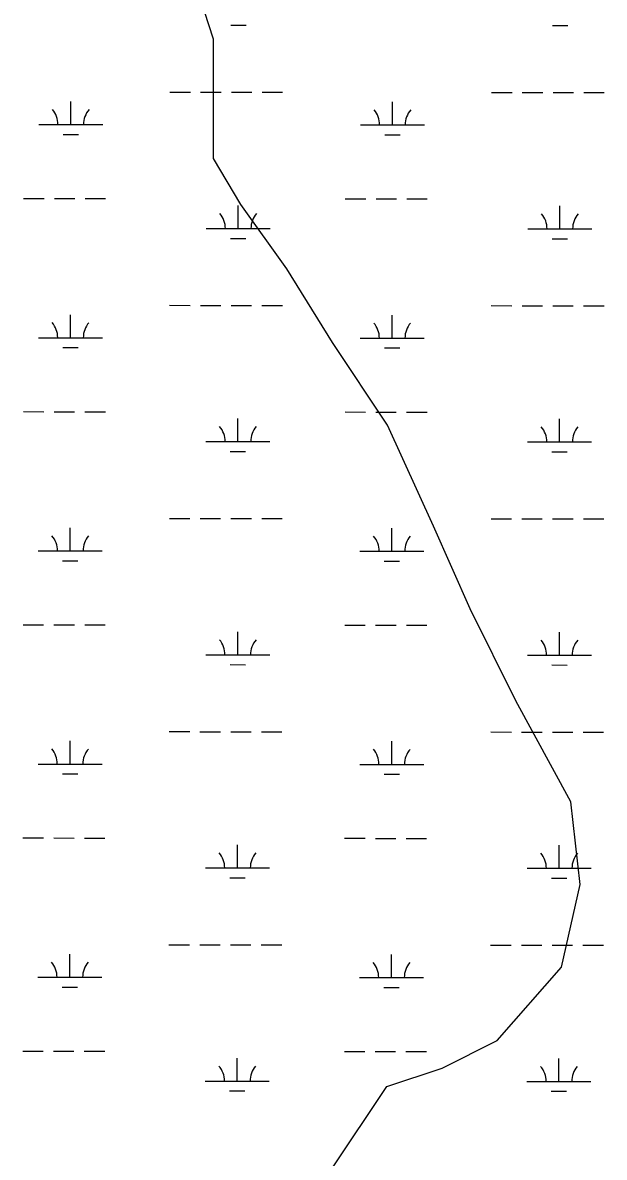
# Model space of a CAD drawing. Extents: x 3148686 to 3186545, y 916144 to 941516.
# Drawn here: x 3156168 to 3157076, y 936956 to 938726 of the extents above; entities that cross this region are included whole.
import ezdxf

# ---------------------------------------------------------------- set-up
doc = ezdxf.new("R2010")
doc.units = 0
doc.layers.add('V-TOPO-SHOR', color=7, linetype='Continuous')
doc.layers.add('V-WETL-SWMP', color=7, linetype='Continuous')

msp = doc.modelspace()

# ---------------------------------------------------------------- linework, layer by layer
at = {"layer": 'V-TOPO-SHOR'}
msp.add_lwpolyline([(3156650.249980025, 936937.2710387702), (3156736.390420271, 937066.1872175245), (3156822.425149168, 937094.7647830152), (3156908.474979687, 937137.6764361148), (3157008.9344059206, 937252.2434256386), (3157037.7384957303, 937381.2200108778), (3157023.5403227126, 937510.2419009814), (3156937.7019148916, 937668.0074744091), (3156866.1824930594, 937811.4238586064), (3156808.982057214, 937940.4910535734), (3156737.4777370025, 938098.2415253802), (3156651.6091259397, 938227.3389235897), (3156580.0595008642, 938342.0871325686), (3156508.4947741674, 938442.5012539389), (3156465.5680194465, 938514.2169968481), (3156465.6284259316, 938571.5533472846), (3156465.6888324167, 938628.889697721), (3156465.7643405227, 938700.5601357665), (3156451.475557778, 938743.577500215)], dxfattribs=at)
at = {"layer": 'V-WETL-SWMP'}
for p, q in [((3156492.574417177, 938722.4148123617), (3156516.5744038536, 938722.3895234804)), ((3156994.4821385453, 938721.8859501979), (3157018.4821252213, 938721.8606613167)), ((3156397.6202103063, 938617.8748078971), (3156429.6201925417, 938617.8410893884)), ((3156445.6201836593, 938617.8242301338), (3156477.6201658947, 938617.7905116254)), ((3156493.6201570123, 938617.7736523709), (3156525.6201392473, 938617.7399338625)), ((3156541.6201303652, 938617.7230746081), (3156573.6201126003, 938617.6893560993)), ((3156899.527931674, 938617.3459457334), (3156931.5279139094, 938617.3122272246)), ((3156947.527905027, 938617.29536797), (3156979.5278872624, 938617.2616494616)), ((3156995.52787838, 938617.2447902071), (3157027.527860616, 938617.2110716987)), ((3157043.5278517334, 938617.1942124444), (3157075.5278339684, 938617.1604939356)), ((3156242.9748291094, 938567.2957301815), (3156243.0127624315, 938603.2957101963)), ((3156744.8825504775, 938566.7668680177), (3156744.9204838, 938602.7668480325)), ((3156192.974856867, 938567.3484153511), (3156292.9748013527, 938567.2430450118)), ((3156694.8825782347, 938566.8195531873), (3156794.8825227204, 938566.714182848)), ((3156230.9585760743, 938551.8773831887), (3156254.9585627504, 938551.8520943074)), ((3156732.866297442, 938551.3485210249), (3156756.8662841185, 938551.3232321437)), ((3156169.445238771, 938451.9411445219), (3156201.4452210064, 938451.9074260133)), ((3156217.445212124, 938451.8905667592), (3156249.4451943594, 938451.8568482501)), ((3156265.4451854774, 938451.8399889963), (3156297.4451677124, 938451.8062704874)), ((3156671.3529601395, 938451.4122823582), (3156703.352942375, 938451.3785638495)), ((3156719.352933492, 938451.3617045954), (3156751.3529157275, 938451.3279860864)), ((3156767.352906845, 938451.3111268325), (3156799.3528890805, 938451.2774083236)), ((3156504.2401294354, 938405.1583440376), (3156504.2780627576, 938441.1583240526)), ((3157006.1478508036, 938404.6294818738), (3157006.1857841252, 938440.6294618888)), ((3156454.2401571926, 938405.2110292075), (3156554.240101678, 938405.1056588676)), ((3156956.147878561, 938404.6821670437), (3157056.147823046, 938404.5767967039)), ((3156492.2238764, 938389.7399970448), (3156516.2238630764, 938389.7147081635)), ((3156994.131597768, 938389.211134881), (3157018.131584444, 938389.1858459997)), ((3156397.269669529, 938285.1999925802), (3156429.2696517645, 938285.1662740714)), ((3156445.269642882, 938285.1494148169), (3156477.2696251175, 938285.1156963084)), ((3156493.269616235, 938285.098837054), (3156525.26959847, 938285.0651185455)), ((3156541.269589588, 938285.0482592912), (3156573.269571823, 938285.0145407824)), ((3156899.1773908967, 938284.6711304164), (3156931.177373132, 938284.6374119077)), ((3156947.1773642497, 938284.6205526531), (3156979.177346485, 938284.5868341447)), ((3156995.1773376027, 938284.5699748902), (3157027.1773198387, 938284.5362563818)), ((3157043.177310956, 938284.5193971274), (3157075.177293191, 938284.4856786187)), ((3156242.624288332, 938234.6209148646), (3156242.6622216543, 938270.6208948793)), ((3156744.5320097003, 938234.0920527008), (3156744.569943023, 938270.0920327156)), ((3156192.62431609, 938234.6736000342), (3156292.6242605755, 938234.5682296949)), ((3156230.608035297, 938219.2025678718), (3156254.608021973, 938219.1772789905)), ((3156694.5320374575, 938234.1447378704), (3156794.531981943, 938234.0393675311)), ((3156732.515756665, 938218.673705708), (3156756.5157433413, 938218.6484168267)), ((3156169.094697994, 938119.266329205), (3156201.0946802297, 938119.2326106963)), ((3156217.094671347, 938119.2157514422), (3156249.0946535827, 938119.1820329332)), ((3156265.0946447, 938119.1651736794), (3156297.0946269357, 938119.1314551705)), ((3156671.0024193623, 938118.7374670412), (3156703.002401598, 938118.7037485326)), ((3156719.002392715, 938118.6868892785), (3156751.0023749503, 938118.6531707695)), ((3156767.002366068, 938118.6363115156), (3156799.0023483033, 938118.6025930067)), ((3156503.889588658, 938072.4835287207), (3156503.9275219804, 938108.4835087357)), ((3157005.7973100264, 938071.9546665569), (3157005.8352433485, 938107.9546465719)), ((3156453.889616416, 938072.5362138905), (3156553.8895609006, 938072.4308435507)), ((3156955.797337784, 938072.0073517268), (3157055.797282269, 938071.9019813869)), ((3156491.8733356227, 938057.0651817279), (3156515.873322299, 938057.0398928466)), ((3156993.781056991, 938056.5363195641), (3157017.781043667, 938056.5110306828)), ((3156242.2737475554, 937901.9460995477), (3156242.311680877, 937937.9460795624)), ((3156396.919128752, 937952.5251772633), (3156428.9191109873, 937952.4914587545)), ((3156444.919102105, 937952.4745995), (3156476.9190843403, 937952.4408809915)), ((3156492.919075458, 937952.4240217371), (3156524.9190576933, 937952.3903032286)), ((3156540.919048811, 937952.3734439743), (3156572.919031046, 937952.3397254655)), ((3156744.181468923, 937901.4172373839), (3156744.2194022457, 937937.4172173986)), ((3156898.8268501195, 937951.9963150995), (3156930.826832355, 937951.9625965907)), ((3156946.826823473, 937951.9457373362), (3156978.826805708, 937951.9120188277)), ((3156994.826796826, 937951.8951595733), (3157026.8267790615, 937951.8614410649)), ((3157042.826770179, 937951.8445818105), (3157074.8267524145, 937951.8108633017)), ((3156192.2737753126, 937901.9987847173), (3156292.2737197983, 937901.8934143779)), ((3156694.1814966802, 937901.4699225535), (3156794.181441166, 937901.3645522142)), ((3156230.25749452, 937886.5277525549), (3156254.257481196, 937886.5024636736)), ((3156732.165215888, 937885.9988903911), (3156756.165202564, 937885.9736015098)), ((3156168.744157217, 937786.5915138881), (3156200.7441394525, 937786.5577953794)), ((3156216.74413057, 937786.5409361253), (3156248.7441128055, 937786.5072176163)), ((3156264.744103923, 937786.4903583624), (3156296.7440861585, 937786.4566398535)), ((3156503.539047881, 937739.8087134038), (3156503.5769812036, 937775.8086934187)), ((3156670.651878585, 937786.0626517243), (3156702.651860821, 937786.0289332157)), ((3156718.651851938, 937786.0120739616), (3156750.651834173, 937785.9783554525)), ((3156766.651825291, 937785.9614961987), (3156798.6518075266, 937785.9277776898)), ((3157005.446769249, 937739.27985124), (3157005.4847025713, 937775.279831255)), ((3156453.5390756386, 937739.8613985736), (3156553.539020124, 937739.7560282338)), ((3156491.5227948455, 937724.390366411), (3156515.522781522, 937724.3650775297)), ((3156955.4467970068, 937739.3325364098), (3157055.446741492, 937739.22716607)), ((3156993.430516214, 937723.8615042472), (3157017.43050289, 937723.8362153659)), ((3156396.5685879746, 937619.8503619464), (3156428.56857021, 937619.8166434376)), ((3156444.568561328, 937619.799784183), (3156476.568543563, 937619.7660656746)), ((3156492.568534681, 937619.7492064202), (3156524.568516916, 937619.7154879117)), ((3156540.5685080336, 937619.6986286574), (3156572.568490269, 937619.6649101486)), ((3156898.476309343, 937619.3214997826), (3156930.4762915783, 937619.2877812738)), ((3156946.476282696, 937619.2709220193), (3156978.4762649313, 937619.2372035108)), ((3156994.476256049, 937619.2203442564), (3157026.4762382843, 937619.1866257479)), ((3157042.476229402, 937619.1697664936), (3157074.4762116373, 937619.1360479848)), ((3156241.9232067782, 937569.2712842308), (3156241.9611401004, 937605.2712642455)), ((3156743.8309281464, 937568.742422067), (3156743.8688614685, 937604.7424020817)), ((3156191.9232345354, 937569.3239694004), (3156291.923179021, 937569.218599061)), ((3156693.8309559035, 937568.7951072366), (3156793.8309003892, 937568.6897368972)), ((3156229.9069537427, 937553.8529372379), (3156253.906940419, 937553.8276483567)), ((3156731.814675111, 937553.3240750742), (3156755.814661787, 937553.2987861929)), ((3156168.39361644, 937453.9166985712), (3156200.3935986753, 937453.8829800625)), ((3156216.393589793, 937453.8661208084), (3156248.3935720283, 937453.8324022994)), ((3156264.393563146, 937453.8155430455), (3156296.3935453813, 937453.7818245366)), ((3156503.188507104, 937407.1338980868), (3156503.2264404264, 937443.1338781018)), ((3156670.301337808, 937453.3878364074), (3156702.301320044, 937453.3541178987)), ((3156718.301311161, 937453.3372586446), (3156750.301293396, 937453.3035401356)), ((3156766.301284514, 937453.2866808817), (3156798.3012667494, 937453.2529623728)), ((3157005.096228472, 937406.6050359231), (3157005.134161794, 937442.605015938)), ((3156453.1885348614, 937407.1865832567), (3156553.1884793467, 937407.0812129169)), ((3156955.0962562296, 937406.6577210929), (3157055.096200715, 937406.5523507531)), ((3156491.172254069, 937391.715551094), (3156515.1722407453, 937391.6902622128)), ((3156993.079975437, 937391.1866889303), (3157017.079962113, 937391.161400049)), ((3156396.218047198, 937287.1755466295), (3156428.2180294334, 937287.1418281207)), ((3156444.218020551, 937287.1249688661), (3156476.2180027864, 937287.0912503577)), ((3156492.217993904, 937287.0743911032), (3156524.217976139, 937287.0406725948)), ((3156540.2179672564, 937287.0238133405), (3156572.217949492, 937286.9900948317)), ((3156898.1257685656, 937286.6466844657), (3156930.125750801, 937286.6129659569)), ((3156946.1257419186, 937286.5961067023), (3156978.125724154, 937286.5623881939)), ((3156994.1257152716, 937286.5455289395), (3157026.125697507, 937286.511810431)), ((3157042.1256886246, 937286.4949511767), (3157074.12567086, 937286.4612326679)), ((3156241.572666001, 937236.5964689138), (3156241.610599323, 937272.5964489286)), ((3156743.480387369, 937236.0676067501), (3156743.5183206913, 937272.0675867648)), ((3156191.572693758, 937236.6491540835), (3156291.572638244, 937236.5437837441)), ((3156693.4804151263, 937236.1202919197), (3156793.480359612, 937236.0149215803)), ((3156229.556412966, 937221.178121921), (3156253.556399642, 937221.1528330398)), ((3156731.4641343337, 937220.6492597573), (3156755.4641210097, 937220.623970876)), ((3156168.0430756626, 937121.2418832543), (3156200.043057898, 937121.2081647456)), ((3156216.0430490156, 937121.1913054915), (3156248.043031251, 937121.1575869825)), ((3156264.0430223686, 937121.1407277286), (3156296.043004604, 937121.1070092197)), ((3156669.9507970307, 937120.7130210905), (3156701.9507792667, 937120.6793025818)), ((3156717.9507703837, 937120.6624433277), (3156749.9507526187, 937120.6287248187)), ((3156765.9507437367, 937120.6118655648), (3156797.950725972, 937120.5781470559)), ((3156502.8379663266, 937074.4590827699), (3156502.875899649, 937110.4590627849)), ((3157004.7456876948, 937073.9302206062), (3157004.783621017, 937109.9302006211)), ((3156452.837994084, 937074.5117679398), (3156552.8379385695, 937074.4063976)), ((3156954.7457154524, 937073.982905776), (3157054.7456599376, 937073.8775354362)), ((3156490.8217132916, 937059.0407357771), (3156514.821699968, 937059.0154468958)), ((3156992.7294346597, 937058.5118736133), (3157016.7294213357, 937058.4865847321))]:
    msp.add_line(p, q, dxfattribs=at)
for centre, radius, start, end in [((3156187.732423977, 938567.8287427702), 35.24628790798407, 359.1678071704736, 40.711465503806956), ((3156298.218234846, 938567.7123234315), 35.246287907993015, 139.16780416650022, 180.71146249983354), ((3156689.6401453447, 938567.2998806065), 35.24628790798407, 359.1678071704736, 40.711465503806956), ((3156800.125956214, 938567.1834612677), 35.246287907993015, 139.16780416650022, 180.71146249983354), ((3156448.9977243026, 938405.6913566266), 35.24628790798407, 359.1678071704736, 40.711465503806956), ((3156559.4835351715, 938405.5749372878), 35.246287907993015, 139.16780416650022, 180.71146249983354), ((3156950.9054456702, 938405.1624944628), 35.24628790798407, 359.1678071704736, 40.711465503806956), ((3157061.3912565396, 938405.0460751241), 35.246287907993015, 139.16780416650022, 180.71146249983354), ((3156187.3818832, 938235.1539274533), 35.24628790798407, 359.1678071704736, 40.711465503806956), ((3156297.8676940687, 938235.0375081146), 35.246287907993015, 139.16780416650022, 180.71146249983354), ((3156689.2896045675, 938234.6250652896), 35.24628790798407, 359.1678071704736, 40.711465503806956), ((3156799.775415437, 938234.5086459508), 35.246287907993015, 139.16780416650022, 180.71146249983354), ((3156448.6471835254, 938073.0165413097), 35.24628790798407, 359.1678071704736, 40.711465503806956), ((3156559.1329943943, 938072.9001219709), 35.246287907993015, 139.16780416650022, 180.71146249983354), ((3156950.554904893, 938072.4876791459), 35.24628790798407, 359.1678071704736, 40.711465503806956), ((3157061.0407157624, 938072.3712598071), 35.246287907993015, 139.16780416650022, 180.71146249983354), ((3156187.0313424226, 937902.4791121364), 35.24628790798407, 359.1678071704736, 40.711465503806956), ((3156297.5171532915, 937902.3626927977), 35.246287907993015, 139.16780416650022, 180.71146249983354), ((3156688.9390637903, 937901.9502499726), 35.24628790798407, 359.1678071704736, 40.711465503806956), ((3156799.4248746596, 937901.8338306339), 35.246287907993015, 139.16780416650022, 180.71146249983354), ((3156448.296642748, 937740.3417259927), 35.24628790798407, 359.1678071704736, 40.711465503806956), ((3156558.782453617, 937740.225306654), 35.246287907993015, 139.16780416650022, 180.71146249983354), ((3156950.204364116, 937739.812863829), 35.24628790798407, 359.1678071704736, 40.711465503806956), ((3157060.690174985, 937739.6964444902), 35.246287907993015, 139.16780416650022, 180.71146249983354), ((3156186.6808016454, 937569.8042968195), 35.24628790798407, 359.1678071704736, 40.711465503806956), ((3156297.1666125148, 937569.6878774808), 35.246287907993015, 139.16780416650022, 180.71146249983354), ((3156688.588523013, 937569.2754346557), 35.24628790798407, 359.1678071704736, 40.711465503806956), ((3156799.0743338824, 937569.159015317), 35.246287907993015, 139.16780416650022, 180.71146249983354), ((3156447.946101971, 937407.6669106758), 35.24628790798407, 359.1678071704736, 40.711465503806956), ((3156558.43191284, 937407.5504913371), 35.246287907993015, 139.16780416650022, 180.71146249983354), ((3156949.8538233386, 937407.138048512), 35.24628790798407, 359.1678071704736, 40.711465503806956), ((3157060.3396342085, 937407.0216291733), 35.246287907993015, 139.16780416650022, 180.71146249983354), ((3156186.330260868, 937237.1294815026), 35.24628790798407, 359.1678071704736, 40.711465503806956), ((3156296.8160717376, 937237.0130621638), 35.246287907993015, 139.16780416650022, 180.71146249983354), ((3156688.2379822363, 937236.6006193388), 35.24628790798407, 359.1678071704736, 40.711465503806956), ((3156798.723793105, 937236.4842000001), 35.246287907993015, 139.16780416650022, 180.71146249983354), ((3156447.5955611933, 937074.9920953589), 35.24628790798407, 359.1678071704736, 40.711465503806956), ((3156558.0813720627, 937074.8756760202), 35.246287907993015, 139.16780416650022, 180.71146249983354), ((3156949.5032825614, 937074.4632331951), 35.24628790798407, 359.1678071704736, 40.711465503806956), ((3157059.9890934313, 937074.3468138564), 35.246287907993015, 139.16780416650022, 180.71146249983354)]:
    msp.add_arc(centre, radius, start, end, dxfattribs=at)

doc.saveas('drawing.dxf')
